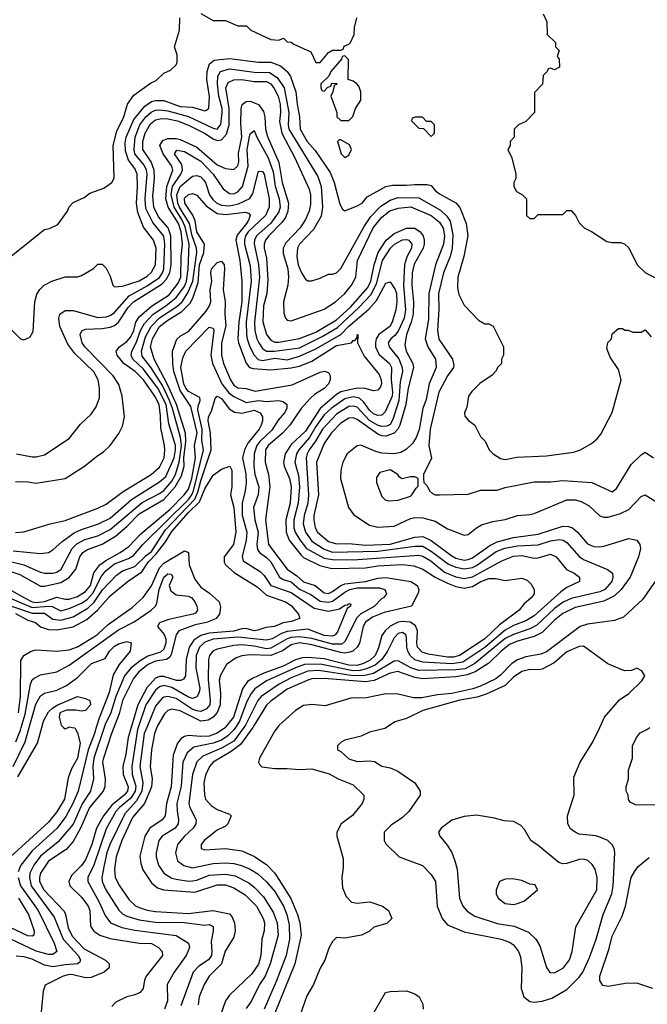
# Model space of a CAD drawing. Header units: inches. Extents: x 1793402 to 1900366, y 320852 to 470679.
# Tile 396 of 604: x 1854170 to 1857220, y 438653 to 443442. Entities that reach past the tile are written whole.
import ezdxf

# ---------------------------------------------------------------- set-up
doc = ezdxf.new("R2010")
doc.units = ezdxf.units.IN
doc.header["$MEASUREMENT"] = 0
doc.layers.add('B8453', color=7, linetype='Continuous')
doc.layers.add('B8454', color=7, linetype='Continuous')

msp = doc.modelspace()

# ---------------------------------------------------------------- linework, layer by layer
at = {"layer": 'B8453', "color": 4}
for points, elevation in [([(1854424, 440000), (1854438, 439998), (1854450, 439974), (1854463.1, 439923.1), (1854450.2, 439849.8), (1854422, 439798), (1854405.7, 439754.3), (1854387.2, 439650), (1854350, 439589.6), (1854310, 439539.6), (1854125.3, 439370)], 324), ([(1854137.7, 439810), (1854195.6, 439930), (1854215.8, 440000)], 328), ([(1854150.9, 439930), (1854173.4, 439986.6), (1854177.4, 440000)], 332), ([(1854580.9, 440000), (1854529.4, 439850.6), (1854524.9, 439810), (1854528.9, 439750), (1854513.4, 439690), (1854472.6, 439627.4), (1854430, 439529.6), (1854356.1, 439443.9), (1854270, 439373), (1854238.3, 439330), (1854219.6, 439290), (1854216.5, 439270), (1854225.5, 439230), (1854336.4, 439076.4), (1854381.5, 438970), (1854454.4, 438890), (1854464.9, 438870), (1854462, 438858), (1854450.3, 438849.7), (1854390, 438845.6), (1854330, 438834.8), (1854290, 438844), (1854230, 438872.3), (1854190, 438884.2), (1854153, 438887)], 332), ([(1854160.3, 439759.7), (1854256.3, 439923.7), (1854277, 440000)], 324), ([(1854542.1, 440000), (1854533.2, 439970), (1854502.8, 439890), (1854453.1, 439690), (1854427.9, 439630), (1854393.7, 439566.3), (1854351, 439509), (1854230, 439398.7), (1854174.4, 439330), (1854162, 439298)], 328), ([(1854628, 440000), (1854614.5, 439965.5), (1854576.5, 439850), (1854572.7, 439830), (1854584.6, 439750), (1854584.2, 439710), (1854574.6, 439690), (1854509.1, 439610), (1854465.2, 439510), (1854430, 439445.1), (1854394.8, 439405.2), (1854310, 439349.6), (1854270.3, 439290), (1854265.2, 439270), (1854266.7, 439250), (1854286.7, 439210), (1854385.8, 439105.8), (1854393.1, 439090), (1854405.1, 439025.1), (1854424.4, 438984.4), (1854483.2, 438923.2), (1854586.9, 438866.9), (1854604, 438850), (1854604, 438830), (1854581, 438810), (1854517.1, 438782.9), (1854490, 438781.1), (1854430, 438796.9), (1854410, 438797.4), (1854381, 438790), (1854294, 438746), (1854283.8, 438716.2), (1854270, 438584)], 336), ([(1854382, 440000), (1854390, 439992), (1854406, 440000)], 324), ([(1854711.3, 440000), (1854696.5, 439950), (1854684.9, 439870), (1854670.2, 439810), (1854672.4, 439770), (1854696.5, 439710), (1854693.4, 439690), (1854676.9, 439670), (1854617.9, 439622.1), (1854577.7, 439570), (1854542.8, 439510), (1854520.7, 439430), (1854490, 439355.1), (1854470, 439327.6), (1854421.2, 439278.8), (1854408, 439250), (1854413.4, 439230), (1854472.4, 439172.4), (1854502.6, 439130), (1854510.3, 439109.7), (1854513.8, 439033.8), (1854530, 439008.2), (1854558.8, 438990), (1854610, 438973.4), (1854750, 438950.3), (1854810, 438948.2), (1854844, 438930), (1854862.8, 438910), (1854864, 438890), (1854784.9, 438790), (1854776.3, 438770), (1854770.4, 438729.6), (1854756, 438710), (1854730, 438698.4), (1854690, 438689.6), (1854636.5, 438663.5), (1854617.3, 438642.7)], 344), ([(1854744.9, 440000), (1854741.5, 439990), (1854715, 439810), (1854715.8, 439770), (1854733.8, 439713.8), (1854731.7, 439690), (1854710, 439655.6), (1854654, 439610), (1854637.3, 439590), (1854590, 439506.6), (1854530, 439329.3), (1854501.3, 439270), (1854500.4, 439250), (1854555.3, 439150), (1854584.6, 439084.6), (1854610.7, 439050), (1854666.6, 439026.6), (1854730, 439013.1), (1854930, 438987.7), (1854990, 438951), (1854994.8, 438930), (1854979.1, 438890), (1854920.5, 438810), (1854887.3, 438750), (1854887.7, 438670), (1854874, 438630)], 348), ([(1854787.7, 440000), (1854775.5, 439970), (1854754.4, 439810), (1854768.3, 439730), (1854763.5, 439690), (1854738.1, 439641.9), (1854680.5, 439579.5), (1854607.7, 439430), (1854592.7, 439390), (1854579.6, 439330), (1854568.8, 439270), (1854570.4, 439250), (1854588.5, 439210), (1854651.5, 439111.5), (1854670, 439092.7), (1854690, 439082), (1854750, 439063.6), (1854830, 439052.7), (1854969.8, 439050.2), (1855070, 439038), (1855090, 439040.7), (1855110, 439031), (1855110.7, 439010), (1855100.9, 438959.1), (1855104.4, 438910), (1855101.6, 438890), (1855087.7, 438870), (1855041.2, 438838.8), (1855012.7, 438810), (1854953.7, 438646.3)], 352), ([(1854836.8, 440000), (1854824.6, 439970), (1854810.2, 439890), (1854803.6, 439810), (1854813.8, 439750), (1854810.2, 439710), (1854775.6, 439630), (1854718.2, 439561.8), (1854665.5, 439450), (1854638.5, 439370), (1854630.3, 439310), (1854634, 439270), (1854654, 439230), (1854701.1, 439161.1), (1854732.7, 439132.7), (1854750, 439123.7), (1854790, 439110.3), (1854830, 439104), (1854990, 439095.2), (1855108.9, 439108.9), (1855190, 439093.4), (1855200.7, 439080.7), (1855213.7, 439050), (1855217, 439010), (1855210, 438979), (1855168.9, 438911.1), (1855150.3, 438850), (1855090.4, 438790), (1855066.7, 438750), (1855041.6, 438690), (1855036.4, 438650)], 356), ([(1855169.5, 440000), (1855130, 439970.9), (1855090, 439957.4), (1855050, 439954.8), (1854990, 439959.7), (1854970, 439955.6), (1854954.6, 439945.4), (1854936.9, 439923.1), (1854915.4, 439864.6), (1854905.8, 439710), (1854884, 439630), (1854876.5, 439570), (1854863, 439550), (1854801.6, 439510), (1854778, 439470), (1854754.2, 439374.2), (1854757.7, 439337.7), (1854767.5, 439307.5), (1854810, 439243), (1854839.9, 439219.9), (1854869, 439209), (1855021.3, 439198.7), (1855130, 439234.3), (1855170, 439234.3), (1855210, 439219.5), (1855265.2, 439185.2), (1855320.3, 439130), (1855353.4, 439070), (1855359.5, 439050), (1855358.7, 439010), (1855347, 438970), (1855341.7, 438890), (1855331.2, 438848.8), (1855298.2, 438801.8), (1855190, 438698), (1855170.4, 438670), (1855113.3, 438506.7)], 364), ([(1855218.7, 440000), (1855211.3, 439988.7), (1855181.4, 439958.6), (1855150, 439938.2), (1855110, 439922.8), (1855016.1, 439903.9), (1854983.2, 439876.8), (1854962.7, 439830), (1854954.4, 439714.4), (1854934.3, 439630), (1854934.4, 439594.4), (1854942.4, 439550), (1854939.3, 439530), (1854925.5, 439510), (1854862, 439470), (1854846, 439450), (1854832.4, 439390), (1854832.7, 439370), (1854843.8, 439330), (1854870.6, 439290), (1854910, 439266.4), (1854930, 439261.3), (1854990, 439252), (1855010, 439253.4), (1855030, 439256.5), (1855090, 439281.5), (1855170, 439286.3), (1855217.6, 439277.6), (1855283.4, 439243.4), (1855310, 439223.1), (1855355.3, 439175.3), (1855401.5, 439101.5), (1855421.1, 439050), (1855426.7, 438990), (1855387.7, 438850), (1855363.7, 438790), (1855335.8, 438750), (1855297.1, 438670), (1855270, 438632.7)], 368), ([(1855259.7, 440000), (1855210, 439933.5), (1855150, 439898.4), (1855059.9, 439860.1), (1855030, 439832.3), (1855009.1, 439770.9), (1854992.2, 439630), (1854996.4, 439610), (1855028, 439550), (1855025.5, 439530), (1855012.7, 439510), (1854970.4, 439470), (1854937.1, 439430), (1854927.7, 439390), (1854937.3, 439350), (1854967.5, 439327.5), (1855010, 439317), (1855110, 439338.3), (1855170, 439341.1), (1855210, 439337.4), (1855247.8, 439327.8), (1855290, 439310.3), (1855327.9, 439287.9), (1855370, 439248.2), (1855410, 439201.6), (1855451.7, 439130), (1855468.9, 439090), (1855479.4, 439039.4), (1855480.9, 438970), (1855465.3, 438890), (1855416.4, 438763.6), (1855357.6, 438630)], 372), ([(1855303.1, 440000), (1855243.5, 439916.5), (1855197.7, 439882.3), (1855110.5, 439830), (1855092.7, 439810), (1855073.3, 439766.7), (1855064.9, 439730), (1855068.2, 439670), (1855073.4, 439650), (1855099.9, 439619.9), (1855130, 439600.7), (1855190, 439578), (1855198, 439570), (1855181, 439530), (1855170, 439519), (1855130, 439499.3), (1855066, 439450), (1855051.3, 439430), (1855052, 439410), (1855070, 439404), (1855169.4, 439410.6), (1855250, 439399.3), (1855311.5, 439371.5), (1855371.3, 439331.3), (1855410.2, 439290.2), (1855487.4, 439167.4), (1855520.2, 439090), (1855531.5, 439050), (1855538.3, 438990), (1855507.6, 438850), (1855410.3, 438610)], 376), ([(1855423, 440000), (1855410, 439982.7), (1855336, 439850), (1855331.3, 439830), (1855336.9, 439816.9), (1855347.3, 439807.3), (1855410, 439799.1), (1855470, 439800.5), (1855530, 439794.9), (1855590, 439798), (1855674, 439774), (1855718, 439750), (1855790, 439721), (1855842, 439670), (1855842, 439650), (1855834, 439630), (1855788.1, 439571.9), (1855732, 439530), (1855712, 439490), (1855712, 439470), (1855742, 439362), (1855742, 439318), (1855734.8, 439270), (1855739.6, 439219.6), (1855756.9, 439176.9), (1855782, 439150), (1855810, 439144.7), (1855870.9, 439150.9), (1855934, 439130), (1855962, 439110), (1855978, 439070), (1855954.4, 439045.6), (1855891.1, 439028.9), (1855870, 439008.7), (1855830.7, 438989.3), (1855750, 438975.3), (1855710, 438978), (1855690, 438958), (1855673.2, 438926.8), (1855652.8, 438867.2), (1855630, 438829), (1855597.1, 438750), (1855565.7, 438694.3), (1855501, 438510)], 384), ([(1855953.2, 440000), (1855945.2, 439994.8), (1855870, 439976), (1855830, 439957.2), (1855750, 439938), (1855731.6, 439928.4), (1855714, 439910), (1855714, 439890), (1855730, 439882), (1855770, 439847.3), (1855810, 439834), (1855870, 439837.3), (1855893.7, 439833.7), (1855930, 439810.8), (1855970, 439802.8), (1856007.5, 439787.5), (1856091, 439730), (1856116, 439690), (1856116, 439670), (1856061, 439590), (1856030, 439561.2), (1855975.3, 439524.7), (1855942, 439490), (1855942, 439450), (1855950, 439434), (1856014, 439370), (1856127.5, 439327.5), (1856170, 439284.7), (1856190.8, 439250), (1856199.1, 439130), (1856222.8, 439070), (1856250, 439038.8), (1856330, 439004.9), (1856510.3, 438970.3), (1856550, 438955.5), (1856570, 438942.8), (1856594, 438910), (1856603.4, 438883.4), (1856610.5, 438830), (1856606.8, 438730), (1856621, 438690), (1856650, 438667.3), (1856670, 438664), (1856710, 438668), (1856756.6, 438683.4), (1856830, 438724.9), (1856890, 438784.9), (1856907.3, 438810), (1856939.5, 438880.5), (1856971.6, 438970), (1857005.6, 439090), (1857048, 439190), (1857055.1, 439230), (1857062.7, 439390), (1857059.3, 439410), (1857050, 439428.7), (1857029.4, 439449.4), (1856990, 439466), (1856970, 439472.3), (1856890, 439480.9), (1856869.5, 439489.5), (1856846.8, 439506.8), (1856834, 439530), (1856833.2, 439570), (1856865.2, 439670), (1856863.1, 439756.9), (1856894, 439830), (1856954.2, 439925.8), (1856989.5, 440000)], 388), ([(1857270, 439622), (1857163.1, 439623.1), (1857136.4, 439636.4), (1857128.4, 439648.4), (1857128, 439670), (1857118, 439690), (1857118, 439710), (1857128.7, 439750), (1857128.9, 439791.1), (1857148, 439850), (1857148, 439910), (1857168.7, 439950), (1857186.3, 439973.7), (1857218, 439990), (1857233, 440000)], 384), ([(1857248, 438730), (1857174.2, 438754.2), (1857123.4, 438756.6), (1857030, 438739), (1857004, 438744), (1856989.2, 438769.2), (1856989.3, 438790), (1857034.9, 438925.1), (1857050, 438984.7), (1857097.7, 439082.3), (1857114, 439130), (1857142, 439270), (1857159.1, 439300.9), (1857176.6, 439323.4), (1857230, 439366.8)], 384), ([(1854162, 439270), (1854174.3, 439230), (1854259.6, 439110), (1854337, 438950), (1854350.5, 438909.5), (1854330, 438895.1), (1854310, 438895.6), (1854250, 438911), (1854130, 438968)], 328), ([(1854164.6, 439170), (1854211.8, 439090), (1854240.5, 439010), (1854238.8, 438990), (1854230, 438983.7), (1854210, 438986), (1854090, 439042.6)], 324), ([(1855875.5, 438584.5), (1855948, 438710), (1855970, 438716), (1856050, 438718), (1856090, 438704.7), (1856111.3, 438690), (1856130, 438654), (1856131, 438630)], 384)]:
    msp.add_lwpolyline(points, dxfattribs=dict(at, elevation=elevation))
for points, elevation in [([(1856390, 439572.7), (1856330, 439566), (1856270, 439548.7), (1856218, 439510), (1856204.7, 439490), (1856211.3, 439470), (1856247.1, 439427.1), (1856270.6, 439390.6), (1856284.9, 439350), (1856295.5, 439310), (1856308, 439170), (1856324, 439130), (1856345.5, 439105.5), (1856382.3, 439082.3), (1856490, 439046.4), (1856573.5, 439033.5), (1856643.1, 439003.1), (1856678.8, 438970), (1856697.5, 438937.5), (1856730, 438832), (1856747.5, 438807.5), (1856770, 438806.8), (1856813.2, 438830), (1856842.7, 438870), (1856856, 438910), (1856872.7, 439030), (1856974.5, 439210), (1856976.2, 439270), (1856966.6, 439310), (1856953.1, 439333.1), (1856931.7, 439351.7), (1856910, 439359.3), (1856890, 439358), (1856830, 439338), (1856810, 439336), (1856790, 439342.7), (1856690, 439426), (1856654, 439450), (1856623.1, 439503.1), (1856604.7, 439524.7), (1856570, 439542), (1856524.7, 439544.7), (1856478, 439558)], 392), ([(1856563.1, 439263.1), (1856530, 439262), (1856502, 439250), (1856486, 439210), (1856486, 439190), (1856496, 439170), (1856530, 439142.8), (1856570, 439138.8), (1856590, 439142.8), (1856623.1, 439156.9), (1856686, 439210), (1856674.6, 439234.6), (1856650, 439238), (1856610, 439255.3)], 396)]:
    msp.add_lwpolyline(points, close=True, dxfattribs=dict(at, elevation=elevation))
at = {"layer": 'B8454', "color": 4}
for points, elevation in [([(1854106.3, 442273.7), (1854290, 442422), (1854314.6, 442425.4), (1854354.6, 442445.4), (1854402, 442510), (1854410, 442532), (1854430, 442552), (1854483.1, 442576.9), (1854510, 442598), (1854578, 442622), (1854618, 442650), (1854628.4, 442671.6), (1854624.5, 442830), (1854641.3, 442898.7), (1854676.2, 442970), (1854693.2, 443030), (1854724.8, 443075.2), (1854806.3, 443133.7), (1854833.6, 443146.4), (1854870, 443182), (1854903.1, 443196.9), (1854930, 443222), (1854934.6, 443234.6), (1854935.3, 443270), (1854922, 443310), (1854946, 443390), (1854948, 443450)], 396), ([(1855050, 443472), (1855110, 443438), (1855170, 443438), (1855230, 443412), (1855271.6, 443411.6), (1855294, 443390), (1855390, 443346), (1855430, 443342), (1855451.6, 443351.6), (1855470, 443334), (1855490, 443332), (1855502, 443322), (1855584.7, 443284.7), (1855610, 443234), (1855630, 443234), (1855670, 443282), (1855690, 443294), (1855730, 443294), (1855742, 443298), (1855747.3, 443312.7), (1855770, 443322), (1855778, 443330), (1855795.3, 443370), (1855796.4, 443403.6), (1855808, 443450)], 396), ([(1856714, 443470), (1856732, 443432), (1856734, 443370), (1856774, 443330), (1856774, 443310), (1856791.6, 443291.6), (1856782, 443262), (1856792, 443250), (1856794, 443210), (1856770, 443198), (1856750, 443206), (1856738, 443202), (1856734, 443190), (1856714, 443170), (1856711.3, 443128.7), (1856672.7, 443087.3), (1856672, 442990), (1856630, 442946), (1856594, 442930), (1856574, 442910), (1856574, 442870), (1856554, 442850), (1856554, 442830), (1856542, 442810), (1856562, 442770), (1856582, 442690), (1856582, 442670), (1856572, 442650), (1856572, 442630), (1856585.4, 442605.4), (1856614, 442590), (1856634, 442570), (1856634, 442490), (1856650, 442474), (1856670, 442474), (1856690, 442494), (1856810, 442494), (1856830, 442514), (1856850, 442514), (1856872, 442490), (1856890, 442454), (1856914, 442430), (1856950, 442412), (1857023.5, 442363.5), (1857050, 442358), (1857090, 442358), (1857110, 442352), (1857130, 442332), (1857172, 442250), (1857211.1, 442211.1), (1857350, 442141)], 396), ([(1854130.9, 441930.9), (1854174, 441890), (1854190, 441884.7), (1854210, 441892), (1854220.4, 441899.6), (1854234.6, 441925.4), (1854244, 442070), (1854253.6, 442106.4), (1854268, 442130), (1854288, 442150), (1854326, 442170), (1854390, 442191.3), (1854450, 442191.3), (1854470, 442198), (1854528.4, 442231.6), (1854550, 442252), (1854570, 442252), (1854590, 442234), (1854610, 442194), (1854622, 442150), (1854630, 442142), (1854670, 442145.5), (1854750, 442172.2), (1854790, 442194.4), (1854810, 442213), (1854829.7, 442250), (1854833.5, 442330), (1854819.6, 442370), (1854772.1, 442432.1), (1854743.3, 442503.3), (1854736.8, 442550), (1854742.3, 442630), (1854740.5, 442690), (1854730, 442718), (1854698, 442758), (1854684.5, 442804.5), (1854683.1, 442843.1), (1854687.6, 442870), (1854724.3, 442955.7), (1854778.5, 443021.5), (1854810, 443043.1), (1854830, 443048.9), (1854870, 443048.9), (1854950, 443019.6), (1855010, 443016.4), (1855070, 442998.8), (1855078, 443002), (1855089.2, 443010.8), (1855092.4, 443067.6), (1855078.9, 443150), (1855081.3, 443190), (1855092.8, 443227.2), (1855114.7, 443245.3), (1855190, 443253.7), (1855330, 443235.3), (1855390, 443234.9), (1855436.7, 443216.7), (1855470.2, 443190.2), (1855485.4, 443165.4), (1855512.2, 443090), (1855518, 443030), (1855530.4, 442970), (1855533.7, 442910), (1855567.2, 442850), (1855605.7, 442805.7), (1855678.4, 442698.4), (1855697.6, 442650), (1855725.2, 442545.2), (1855739.6, 442519.6), (1855750, 442512), (1855810, 442536), (1855834, 442550), (1855859.3, 442580.7), (1855949.6, 442630.4), (1855982.5, 442637.5), (1856050, 442636.3), (1856090, 442640.5), (1856150, 442640.7), (1856170, 442636), (1856191, 442610), (1856210, 442594.8), (1856290, 442550.8), (1856308.4, 442528.4), (1856340.7, 442450), (1856347.7, 442390), (1856328, 442290), (1856298.8, 442190), (1856298, 442138), (1856304.5, 442104.5), (1856330, 442054), (1856399.6, 441979.6), (1856430, 441962), (1856450, 441962), (1856471.1, 441951.1), (1856522, 441850), (1856522, 441810), (1856512, 441790), (1856512, 441770), (1856492, 441750), (1856485.4, 441734.6), (1856466.4, 441713.6), (1856407.1, 441672.9), (1856367.1, 441632.9), (1856352, 441610), (1856343.6, 441556.4), (1856332, 441530), (1856332.7, 441512.7), (1856351.6, 441491.6), (1856382, 441470), (1856410, 441414), (1856431.6, 441391.6), (1856452, 441350), (1856472, 441330), (1856507.1, 441307.1), (1856530, 441302.8), (1856585.6, 441314.4), (1856730, 441320.7), (1856861.5, 441338.5), (1856895.3, 441350), (1856950, 441381), (1856977.5, 441402.5), (1856994.8, 441425.2), (1857049.1, 441530.9), (1857094, 441690), (1857080.2, 441740.2), (1857040.2, 441800.2), (1857023.1, 441843.1), (1857028.4, 441871.6), (1857046, 441890), (1857050, 441914), (1857080.4, 441939.6), (1857099.6, 441939.6), (1857112, 441932), (1857128, 441932), (1857150, 441922), (1857190, 441922), (1857210, 441934), (1857239.6, 441899.6)], 392), ([(1854154, 441330), (1854230, 441316), (1854250, 441316), (1854290, 441326), (1854410, 441404.7), (1854465.6, 441474.4), (1854516.5, 441523.5), (1854542, 441558), (1854557, 441603), (1854558, 441650), (1854551.8, 441690), (1854530, 441729.3), (1854437.7, 441817.7), (1854403.5, 441863.5), (1854364.5, 441950), (1854359.3, 441990), (1854365.2, 442010), (1854390, 442026.8), (1854430, 442028), (1854550, 441994), (1854590, 441995.8), (1854610, 442003.1), (1854630, 442017.1), (1854701.3, 442098.7), (1854790, 442147.6), (1854850, 442188), (1854864.2, 442210), (1854870.7, 442230), (1854875.7, 442350), (1854870, 442389.2), (1854816.1, 442456.1), (1854783.1, 442523.1), (1854780.3, 442570), (1854788.7, 442690), (1854785.3, 442710), (1854774.1, 442734.1), (1854729.9, 442789.9), (1854725.6, 442810), (1854730.8, 442870), (1854753.3, 442930), (1854783.1, 442970), (1854808.4, 442991.6), (1854830, 443001.3), (1854850, 443003.9), (1854890, 442997.8), (1854990.2, 442970.2), (1855110, 442914), (1855130, 442908.7), (1855148, 442932), (1855153.8, 442990), (1855153.8, 443010), (1855137.8, 443070), (1855130.8, 443129.2), (1855132.3, 443167.7), (1855145.6, 443190), (1855190, 443202.7), (1855310, 443186.9), (1855384.7, 443184.7), (1855421.2, 443161.2), (1855454.9, 443110), (1855478.6, 442990), (1855474, 442930), (1855478.5, 442910), (1855618.7, 442678.7), (1855634.9, 442630), (1855642, 442530), (1855634.7, 442485.3), (1855598, 442422), (1855530.5, 442350), (1855519.3, 442330), (1855517.1, 442290), (1855523.8, 442250), (1855538.8, 442210), (1855559.6, 442179.6), (1855570, 442172), (1855590, 442172), (1855630, 442184.7), (1855670, 442204.7), (1855690, 442204.7), (1855710, 442211.3), (1855730, 442232), (1855843.7, 442436.3), (1855876, 442484), (1855924.6, 442535.4), (1855970, 442564.6), (1856010, 442576.5), (1856110, 442574.9), (1856214.5, 442514.5), (1856246.5, 442486.5), (1856261.6, 442461.6), (1856275.3, 442395.3), (1856272.6, 442330), (1856262.3, 442290), (1856230.3, 442210), (1856206.3, 442110), (1856207.7, 442032.3), (1856200.3, 441930), (1856207.7, 441887.7), (1856273, 441790), (1856279.9, 441760.1), (1856279.1, 441750), (1856250, 441709.2), (1856207, 441630), (1856165.7, 441450), (1856158.8, 441370), (1856170.9, 441309.1), (1856132, 441230), (1856132, 441210), (1856134, 441190), (1856150, 441174), (1856162, 441150), (1856176.9, 441136.9), (1856190, 441131.3), (1856210.9, 441130.9), (1856350, 441134.8), (1856410, 441154), (1856490, 441154), (1856530, 441166.8), (1856670, 441194), (1856750, 441194.8), (1856810, 441200.7), (1856950.9, 441190.9), (1857050, 441144.7), (1857070, 441162), (1857141.6, 441278.4), (1857190, 441324.7), (1857210, 441338), (1857250, 441311.3)], 388), ([(1854150, 441194.9), (1854210, 441193.4), (1854250, 441187.3), (1854390, 441210.8), (1854485.2, 441270), (1854542.5, 441317.5), (1854578.9, 441341.1), (1854610, 441371), (1854651.7, 441428.3), (1854670, 441464.7), (1854679.3, 441510), (1854667, 441610), (1854652, 441668), (1854623.6, 441710), (1854486.3, 441850), (1854473, 441870), (1854463.6, 441910), (1854471.7, 441928.3), (1854490, 441937.1), (1854570, 441940.2), (1854610, 441946.3), (1854630, 441954.6), (1854650, 441970.3), (1854697.6, 442042.4), (1854722.7, 442070), (1854862.6, 442157.4), (1854881.8, 442178.2), (1854899.4, 442210), (1854905.4, 442250), (1854903.9, 442390), (1854890.7, 442430), (1854843.6, 442483.6), (1854821.2, 442530), (1854816.4, 442583.6), (1854825, 442670), (1854823.1, 442710), (1854808.7, 442750), (1854768.6, 442810), (1854768.7, 442850), (1854778.8, 442890), (1854805.6, 442934.4), (1854830, 442955.2), (1854859, 442961), (1854890, 442960.2), (1854936.3, 442950), (1854990, 442929.2), (1855068.4, 442890), (1855110, 442862), (1855130, 442854.9), (1855150, 442857.4), (1855175.5, 442884.5), (1855188.2, 442930), (1855188.3, 443010), (1855171.2, 443110), (1855183.5, 443136.5), (1855211.1, 443148.9), (1855250, 443150.2), (1855310, 443140.8), (1855370, 443141.1), (1855390, 443130.3), (1855406.6, 443106.6), (1855425.8, 443070), (1855436.3, 443030), (1855438.2, 442990), (1855433.2, 442946.8), (1855444.5, 442890), (1855507.7, 442770), (1855577.3, 442617.3), (1855582.6, 442590), (1855583.4, 442543.4), (1855576, 442510), (1855559, 442470), (1855533.1, 442430), (1855463.8, 442356.2), (1855450.3, 442330), (1855450, 442304.7), (1855472.4, 442230), (1855476.5, 442190), (1855473.1, 442150), (1855451.8, 442070), (1855454, 442014), (1855462, 441990), (1855470, 441980.7), (1855490, 441977.1), (1855650, 442034), (1855704.5, 442070), (1855750, 442110.4), (1855782, 442150), (1855803.6, 442190), (1855812, 442270), (1855887.6, 442430), (1855930, 442481.7), (1855968.3, 442511.7), (1856010, 442525.5), (1856071.2, 442531.2), (1856170.4, 442490), (1856210, 442457), (1856228.2, 442428.2), (1856234.2, 442390), (1856230.2, 442350), (1856190.2, 442249.8), (1856159.1, 442110), (1856157, 441983), (1856140.3, 441890), (1856153.7, 441850), (1856190.4, 441790), (1856194.6, 441750), (1856160.3, 441670), (1856145.3, 441594.7), (1856129.1, 441550), (1856111.2, 441448.8), (1856096.9, 441410), (1856078.9, 441381.1), (1856050, 441353.3), (1856022.5, 441337.5), (1855990, 441329.7), (1855930, 441334), (1855901.3, 441341.3), (1855828.2, 441371.8), (1855810, 441369.2), (1855762, 441330), (1855740.5, 441290), (1855730.6, 441250), (1855728.5, 441210), (1855767.3, 441070), (1855793.7, 441033.7), (1855870, 440983.8), (1855910, 440974), (1855990, 440978), (1856070, 441016), (1856090, 441020.9), (1856130, 441018.9), (1856190, 441003.1), (1856250, 440966), (1856330, 440934), (1856350, 440937.3), (1856389.6, 440970.4), (1856415.3, 440984.7), (1856470, 441001.6), (1856530, 441010.6), (1856590, 441030.5), (1856650, 441034.9), (1856670, 441040.4), (1856830, 441105.7), (1856870, 441105.7), (1856899, 441099), (1856938, 441078), (1856990, 441028), (1857010, 441021.6), (1857030, 441022.4), (1857090, 441039.5), (1857130, 441059.3), (1857190, 441122.8), (1857210, 441130.7), (1857270, 441094)], 384), ([(1854150, 440947.3), (1854190, 440950.7), (1854318, 440990), (1854390, 441006), (1854550, 441065.5), (1854590, 441084.9), (1854673.4, 441146.6), (1854809.3, 441230), (1854850, 441264.9), (1854871.2, 441310), (1854874.7, 441350), (1854874.3, 441370), (1854855.9, 441455.9), (1854854.9, 441514.9), (1854847.1, 441570), (1854827.1, 441610), (1854770.9, 441690), (1854730.5, 441730.5), (1854675.8, 441770), (1854644.2, 441810), (1854638.4, 441830), (1854654.5, 441850), (1854690, 441876), (1854710, 441899.5), (1854723.7, 441930), (1854734.2, 441970), (1854750, 441996.5), (1854810, 442048), (1854896, 442104), (1854940, 442160), (1854953.7, 442190), (1854955, 442290), (1854961.7, 442350), (1854953.9, 442410), (1854942.1, 442450), (1854890.6, 442530), (1854879.8, 442570), (1854884.9, 442630), (1854913.5, 442710), (1854909.8, 442730), (1854867.7, 442790), (1854851.2, 442830), (1854866.1, 442853.9), (1854890, 442863.6), (1854930, 442864.4), (1854950, 442858.6), (1855030, 442822), (1855130, 442736.5), (1855170, 442717.6), (1855210, 442713), (1855229.7, 442730.3), (1855235.4, 442750), (1855233.1, 442793.1), (1855249, 442870), (1855244, 442936), (1855247, 443010), (1855251.2, 443028.8), (1855270, 443044.4), (1855290, 443044.9), (1855330, 443028.7), (1855355.2, 442995.2), (1855361.2, 442970), (1855365.2, 442910), (1855374.2, 442874.2), (1855430, 442747.3), (1855446.2, 442650), (1855476.5, 442550), (1855473.6, 442510), (1855461, 442479), (1855444.6, 442455.4), (1855380.2, 442390), (1855364.9, 442370), (1855357.3, 442350), (1855357.7, 442330), (1855370, 442282), (1855376, 442176), (1855370.2, 442110), (1855355.6, 442050), (1855352.1, 441972.1), (1855368.9, 441910), (1855390, 441883.1), (1855410, 441874), (1855430, 441873.2), (1855530, 441891.7), (1855610, 441922), (1855710, 441981.2), (1855777, 442043), (1855861.4, 442138.6), (1855876.8, 442170), (1855892.3, 442250), (1855912.8, 442310), (1855950.6, 442369.4), (1855990, 442402.3), (1856050, 442427.9), (1856090, 442427.4), (1856117, 442410), (1856130.3, 442390), (1856136, 442370), (1856136.5, 442350), (1856130.2, 442330), (1856087.7, 442252.3), (1856077.2, 442210), (1856076.1, 442150), (1856083.8, 442070), (1856082, 442010), (1856072.8, 441970), (1856050.2, 441910), (1856041.1, 441861.1), (1856048.7, 441830), (1856080.3, 441770), (1856083.7, 441750), (1856058.5, 441650), (1856046, 441570), (1856017.2, 441470), (1856007.7, 441450), (1855989.4, 441430.6), (1855950, 441416.4), (1855930, 441417.6), (1855910, 441425.3), (1855810, 441497.4), (1855790, 441504.7), (1855770, 441503), (1855730, 441478.7), (1855683.7, 441430), (1855650, 441380.9), (1855613.1, 441290), (1855622.4, 441130), (1855600.2, 441030), (1855599.6, 441010), (1855606, 440970), (1855617.6, 440950), (1855670, 440903.1), (1855710, 440892.6), (1855770, 440893.8), (1855850, 440886.7), (1855969.9, 440890.1), (1856090, 440924.7), (1856130, 440927.9), (1856169.4, 440909.4), (1856270, 440833.8), (1856290, 440823.6), (1856330, 440813.6), (1856350, 440816.1), (1856370, 440824.9), (1856455.5, 440884.5), (1856490, 440901.8), (1856570, 440922.8), (1856690, 440939.6), (1856810, 440978), (1856837.4, 440977.4), (1856857.3, 440970), (1856880.5, 440950), (1856930, 440892.7), (1856959.9, 440879.9), (1856990, 440877.6), (1857010, 440881.3), (1857130, 440918), (1857170, 440910.6), (1857184, 440890), (1857187.7, 440870), (1857178.4, 440830), (1857138, 440730), (1857093.7, 440670), (1857060.8, 440639.2), (1857010, 440613.3), (1856870, 440583.5), (1856810, 440553.7), (1856770, 440522), (1856710, 440461.7), (1856670, 440441.5), (1856590, 440418.8), (1856550, 440402.4), (1856510, 440370.9), (1856450, 440312.3), (1856383.1, 440270), (1856344.9, 440255.1), (1856290, 440245), (1856130, 440236.5), (1856090, 440241.8), (1856008.1, 440271.9), (1855970, 440263.1), (1855892, 440228), (1855850, 440220.6), (1855650, 440238.2), (1855590, 440235.6), (1855570, 440229.8), (1855470, 440185.1), (1855390, 440128), (1855370, 440107.6), (1855310.2, 440010), (1855303.1, 440000)], 376), ([(1854137.7, 440857.7), (1854270, 440844.9), (1854309.4, 440850.6), (1854330, 440862.8), (1854375.4, 440904.6), (1854434, 440946), (1854470, 440962.6), (1854553.2, 440990), (1854610, 441017), (1854712.4, 441107.6), (1854850, 441194.6), (1854879.3, 441220.7), (1854920.7, 441310), (1854926.8, 441350), (1854926.4, 441370), (1854895.4, 441475.4), (1854881, 441570), (1854840.7, 441650), (1854770, 441743.5), (1854719.1, 441790), (1854711.1, 441810), (1854715.1, 441830), (1854736.5, 441870), (1854756.8, 441930), (1854776.2, 441963.8), (1854818.3, 442010), (1854879.7, 442050), (1854929.8, 442090), (1854970, 442144.2), (1854980.2, 442170), (1854988, 442228), (1854992.8, 442350), (1854973.7, 442433.7), (1854957.2, 442470), (1854920.5, 442530), (1854906.6, 442590), (1854912.2, 442630), (1854953.5, 442690), (1854961, 442710), (1854957.8, 442737.8), (1854922.9, 442790), (1854932.9, 442807.1), (1854970, 442801.3), (1855050, 442753.1), (1855110.3, 442690), (1855159, 442619), (1855190, 442596.3), (1855210, 442595.5), (1855230, 442604.4), (1855253, 442630), (1855280.8, 442730), (1855275.8, 442810), (1855286.6, 442873.4), (1855290, 442886), (1855310, 442902), (1855322.4, 442870), (1855377.7, 442770), (1855401.8, 442701.8), (1855411.8, 442631.8), (1855430.2, 442570), (1855435.8, 442530), (1855430, 442507.6), (1855390, 442452.8), (1855321.1, 442390), (1855310.3, 442370), (1855309.1, 442350.9), (1855331, 442251), (1855335.9, 442190), (1855311.3, 441970), (1855312.6, 441930), (1855322, 441890), (1855331.7, 441870), (1855350, 441843.1), (1855370, 441830.3), (1855408, 441830), (1855530, 441845.2), (1855639.7, 441900.3), (1855714.6, 441945.4), (1855818.8, 442041.2), (1855876.2, 442103.8), (1855903.6, 442156.4), (1855933.3, 442270), (1855972.8, 442330), (1855991.8, 442350), (1856030.3, 442370.3), (1856050, 442373.4), (1856061, 442370), (1856076.4, 442350), (1856073.7, 442330), (1856052, 442288), (1856040.2, 442250), (1856035, 442150), (1856045.5, 442030), (1856038.5, 441990), (1856010, 441927.3), (1855993.8, 441906.2), (1855973, 441890), (1855961.3, 441870), (1855964.9, 441850), (1856012.5, 441792.5), (1856029.1, 441750), (1856030.2, 441730), (1856019.1, 441680.9), (1856012.8, 441590), (1855982.9, 441497.1), (1855970, 441473.6), (1855955, 441465), (1855930, 441462.7), (1855911.9, 441468.1), (1855870, 441492), (1855810, 441556.4), (1855790, 441561.7), (1855770, 441560.4), (1855710, 441523.1), (1855642.4, 441450), (1855608.2, 441391.8), (1855577.4, 441350), (1855566.3, 441330), (1855562.3, 441310), (1855574, 441130), (1855570.2, 441090), (1855552.7, 441030), (1855547.6, 440990), (1855559, 440950), (1855590, 440905.7), (1855650, 440865.8), (1855690, 440852.1), (1855910, 440856.3), (1856090, 440881.8), (1856130, 440880.8), (1856170, 440856.5), (1856253.6, 440793.6), (1856290, 440778.5), (1856330, 440771.3), (1856370, 440778), (1856390, 440786.5), (1856485.2, 440854.8), (1856528.2, 440871.8), (1856590, 440882.8), (1856690, 440887.4), (1856750, 440907.4), (1856793.1, 440913.1), (1856811, 440910), (1856830, 440899.1), (1856890, 440830.6), (1856910, 440817.1), (1857027.5, 440767.5), (1857050.6, 440750.6), (1857053.4, 440730), (1857047.3, 440710), (1857013.4, 440670), (1856990, 440659.7), (1856850, 440626.2), (1856811.1, 440608.9), (1856770, 440577.7), (1856683.5, 440496.5), (1856650, 440478.7), (1856570, 440452), (1856530, 440431.9), (1856381.7, 440310), (1856335, 440285), (1856290, 440279.1), (1856110, 440276.8), (1856071.8, 440290), (1856010, 440323.5), (1855990, 440322), (1855890, 440261.6), (1855848.2, 440251.8), (1855790, 440249.9), (1855623.1, 440276.9), (1855570, 440272.7), (1855490, 440241.4), (1855430.2, 440209.8), (1855343.7, 440150), (1855327.7, 440130), (1855267.2, 440010), (1855259.7, 440000)], 372), ([(1854110, 440809.1), (1854190.2, 440790.2), (1854270, 440755.3), (1854290, 440750.3), (1854330, 440750.4), (1854350, 440754.4), (1854370.9, 440769.1), (1854425.1, 440870), (1854447.3, 440892.7), (1854487, 440913), (1854550, 440931.6), (1854610, 440962), (1854765.7, 441094.3), (1854850, 441136.9), (1854870, 441151.6), (1854910, 441198), (1854927, 441230), (1854944.1, 441290), (1854955.4, 441370), (1854950.6, 441410), (1854913.2, 441550), (1854898.5, 441590), (1854863.2, 441663.2), (1854808.1, 441748.1), (1854765, 441805), (1854761.4, 441830), (1854780.5, 441899.5), (1854808.7, 441950), (1854848.8, 441991.2), (1854933.3, 442046.7), (1854959.2, 442070), (1854987.5, 442112.5), (1855010.5, 442169.5), (1855030.7, 442310), (1855028.9, 442330), (1855008.7, 442390), (1854995, 442450), (1854947.2, 442530), (1854938.8, 442550), (1854933.3, 442590), (1854949.9, 442630.1), (1855010, 442681.3), (1855030, 442684.4), (1855050, 442677.1), (1855063.4, 442663.4), (1855073.4, 442650), (1855092, 442590), (1855107.7, 442567.7), (1855128.4, 442550), (1855150, 442540.3), (1855190, 442536.1), (1855233.8, 442546.2), (1855287.6, 442572.4), (1855303.3, 442596.7), (1855330, 442704.7), (1855350, 442704), (1855357.6, 442690), (1855382, 442570), (1855383.1, 442530), (1855365.3, 442490), (1855280.8, 442410), (1855266.9, 442390), (1855261.8, 442370), (1855262.8, 442350), (1855290, 442244.7), (1855295.5, 442170), (1855270.2, 441970), (1855272.1, 441912.1), (1855274.9, 441890), (1855289, 441850), (1855310.2, 441810.2), (1855328.4, 441788.4), (1855350, 441783.6), (1855410, 441795), (1855470, 441788), (1855530, 441804.7), (1855610, 441840.2), (1855730, 441910.2), (1855767.4, 441950), (1855866.2, 442033.8), (1855903.6, 442076.4), (1855950, 442160.7), (1855970, 442167.3), (1855995.2, 442130), (1856000.8, 442110), (1856002.4, 442070), (1855997.7, 442030), (1855979.6, 441970), (1855968.7, 441950), (1855915.3, 441910), (1855903.1, 441890), (1855898.9, 441870), (1855899.5, 441850), (1855915.4, 441815.4), (1855968, 441770), (1855977, 441750), (1855974.7, 441690), (1855982.2, 441630), (1855979.7, 441610), (1855945.5, 441534.5), (1855930, 441518.7), (1855910, 441516.9), (1855890, 441524.8), (1855870, 441542.6), (1855842.3, 441582.3), (1855821.2, 441601.2), (1855790, 441607.7), (1855750, 441598.2), (1855683.1, 441550), (1855650, 441519.1), (1855610, 441463.5), (1855579.2, 441410), (1855526.3, 441350), (1855515.2, 441330), (1855507.4, 441290), (1855524.8, 441224.8), (1855529.2, 441169.2), (1855523.2, 441090), (1855502.8, 441010), (1855502.4, 440970), (1855509.3, 440949.3), (1855531.8, 440911.8), (1855564.6, 440870), (1855650, 440823.6), (1855690, 440816.3), (1855790, 440814.2), (1856110, 440837.7), (1856130, 440832.7), (1856168.5, 440810), (1856234.2, 440754.2), (1856290, 440731.4), (1856330, 440724), (1856370, 440732.4), (1856513.2, 440810), (1856570, 440833.1), (1856610, 440836), (1856670, 440822.4), (1856690, 440823.8), (1856750, 440841.6), (1856777.3, 440830), (1856828.1, 440768.1), (1856864.7, 440750), (1856891, 440730), (1856891.3, 440710), (1856830, 440680.9), (1856800.8, 440659.2), (1856670, 440542.6), (1856630, 440517.7), (1856570, 440495.3), (1856530, 440472.9), (1856431.2, 440388.8), (1856323.6, 440316.4), (1856270, 440309.1), (1856130, 440317.6), (1856090, 440328.5), (1856068.2, 440350), (1856056.9, 440370), (1856051.1, 440390), (1856050, 440438), (1856046, 440450), (1856030, 440460.7), (1856010, 440455.6), (1855990, 440435.1), (1855957, 440370), (1855930.3, 440330), (1855897, 440303), (1855855.5, 440284.5), (1855824, 440276), (1855790, 440274.3), (1855630, 440307), (1855554.6, 440305.4), (1855510.4, 440290), (1855370, 440225.7), (1855312, 440188), (1855294.6, 440165.4), (1855274.4, 440125.6), (1855238.2, 440030), (1855218.7, 440000)], 368), ([(1854090, 440770.2), (1854170, 440744), (1854270, 440687.2), (1854290, 440687.2), (1854370, 440704.9), (1854410.8, 440729.2), (1854442.4, 440770), (1854462, 440830), (1854476.2, 440850), (1854496.6, 440863.4), (1854570, 440890.2), (1854635.1, 440930), (1854690, 440976.9), (1854750, 441037.6), (1854870, 441108.4), (1854925.7, 441170), (1854956.7, 441223.3), (1854969.2, 441270), (1854966.8, 441310), (1854977.3, 441390), (1854975.2, 441430), (1854932.5, 441570), (1854887.7, 441667.7), (1854823.5, 441790), (1854805.1, 441850), (1854815.3, 441890), (1854850, 441948.9), (1854890, 441980.2), (1854957, 442023), (1854997.7, 442062.3), (1855011.9, 442088.1), (1855037.3, 442162.7), (1855043.8, 442250), (1855064.6, 442310), (1855068.5, 442350), (1855030.8, 442410), (1855022.7, 442462.7), (1855011.6, 442491.6), (1854973, 442550), (1854970, 442574), (1854990, 442592), (1855010, 442596.4), (1855030, 442587.7), (1855076.3, 442536.3), (1855130, 442499.1), (1855170, 442493.4), (1855266.2, 442506.2), (1855281.1, 442501.1), (1855290.4, 442490.4), (1855284.2, 442470), (1855271.4, 442450), (1855226.1, 442393.9), (1855220.2, 442370), (1855239.3, 442270), (1855250.2, 442170), (1855249.3, 442070), (1855234.8, 441970), (1855229.4, 441889.4), (1855232.6, 441870), (1855270, 441770.7), (1855286.4, 441750), (1855304.6, 441744.6), (1855390, 441738.9), (1855490, 441748.2), (1855530, 441756.9), (1855590, 441781.5), (1855710, 441856.5), (1855782, 441870), (1855790, 441882), (1855798, 441882), (1855808, 441892), (1855811, 441911), (1855814, 441910), (1855811, 441870), (1855844.7, 441804.7), (1855916.5, 441716.5), (1855926.7, 441690), (1855928.2, 441670), (1855924.1, 441655.9), (1855910, 441639.3), (1855890, 441636), (1855848.3, 441648.3), (1855810, 441648.8), (1855730, 441631.8), (1855710, 441618), (1855630.1, 441549.9), (1855559.2, 441440.8), (1855490, 441376.3), (1855460.2, 441330), (1855451.5, 441290), (1855455.6, 441270), (1855481.7, 441210), (1855489.1, 441169.1), (1855484.7, 441090), (1855463.6, 441010), (1855464.7, 440950), (1855479.6, 440910), (1855537.8, 440837.8), (1855550, 440826.5), (1855627.9, 440787.9), (1855686.9, 440773.1), (1855850, 440776.5), (1855910, 440785.8), (1856030, 440791.3), (1856085.3, 440785.3), (1856129.3, 440769.3), (1856190, 440730.2), (1856250, 440701.5), (1856290, 440685.5), (1856330, 440676.5), (1856370, 440684.6), (1856412, 440710), (1856450, 440723.6), (1856483.1, 440723.1), (1856530, 440714.9), (1856610, 440724.9), (1856636.1, 440716.1), (1856656.7, 440696.7), (1856670.7, 440670), (1856670.8, 440650), (1856656, 440630), (1856620.4, 440599.6), (1856597.3, 440570), (1856501.7, 440498.3), (1856430, 440429.8), (1856308, 440350), (1856278.5, 440341.5), (1856250, 440340.7), (1856155.2, 440355.2), (1856125.4, 440365.4), (1856104, 440390), (1856100.4, 440410), (1856102.7, 440470), (1856093.7, 440493.7), (1856070, 440511.7), (1856030, 440515), (1856010, 440511.6), (1855970, 440491.9), (1855945.7, 440470), (1855930, 440446), (1855914, 440386), (1855898, 440350), (1855873.5, 440326.5), (1855841.6, 440310), (1855810, 440300.9), (1855770, 440301.6), (1855650, 440332.4), (1855570, 440339.8), (1855542, 440338), (1855510, 440328.9), (1855450, 440297.7), (1855356.4, 440263.6), (1855301.7, 440238.3), (1855277.6, 440222.4), (1855252, 440188), (1855209.2, 440050), (1855170, 440000.4), (1855169.5, 440000)], 364), ([(1854130, 440666.2), (1854192.2, 440630), (1854230, 440611.1), (1854250, 440607.5), (1854290, 440612.1), (1854350, 440632.7), (1854390, 440622.7), (1854410, 440622.8), (1854450, 440635.9), (1854490, 440660.7), (1854513.7, 440690), (1854530, 440752.2), (1854559.8, 440790), (1854588, 440812), (1854657.6, 440850), (1854700.2, 440879.8), (1854758.6, 440941.4), (1854899.9, 441060.1), (1854969.9, 441130.1), (1854990, 441158.7), (1855006.1, 441210), (1855024.4, 441310), (1855019, 441370), (1855031.6, 441431.6), (1855001.2, 441561.2), (1854950, 441638.3), (1854919.1, 441730), (1854913.3, 441766.7), (1854912.4, 441830), (1854932.7, 441887.3), (1854950, 441903), (1854992.6, 441927.4), (1855076, 442024), (1855092.8, 442050), (1855098.9, 442070), (1855096.2, 442130), (1855103, 442170), (1855098.7, 442210), (1855102.4, 442230), (1855130, 442260.5), (1855150, 442267.3), (1855163, 442250), (1855166, 442230), (1855158, 442130), (1855168.9, 442070), (1855166.5, 442010), (1855172.1, 441952.1), (1855150.2, 441870), (1855150.2, 441810.2), (1855160.3, 441770), (1855194.3, 441690), (1855210, 441664.4), (1855230, 441651.7), (1855270, 441647.2), (1855314.2, 441634.2), (1855493.7, 441666.3), (1855630, 441727), (1855652, 441732), (1855670, 441726), (1855679.1, 441710), (1855678.4, 441690), (1855670.3, 441670), (1855650, 441648.4), (1855602, 441618), (1855581.2, 441598.8), (1855537.4, 441550), (1855483.1, 441470), (1855447.4, 441430), (1855377, 441370), (1855364.9, 441350), (1855363.1, 441290), (1855379, 441230), (1855386.3, 441170), (1855364.9, 441010), (1855379.5, 440890), (1855469.3, 440769.3), (1855516.7, 440736.7), (1855550, 440707.2), (1855605.5, 440690), (1855650, 440653.7), (1855670, 440651.7), (1855690, 440660.2), (1855730, 440689.1), (1855750, 440697.8), (1855851.1, 440708.9), (1855910, 440725.2), (1855949.3, 440729.3), (1856070.8, 440710), (1856102, 440690), (1856110.7, 440670), (1856107.1, 440652.9), (1856074.8, 440590), (1855942, 440558), (1855884.8, 440535.2), (1855850, 440511.2), (1855839.6, 440490), (1855821.3, 440410), (1855810, 440389.6), (1855789.2, 440370.8), (1855774.8, 440365.2), (1855750, 440361.5), (1855730, 440364.5), (1855590, 440401.8), (1855530, 440410.6), (1855490, 440401.2), (1855447.3, 440372.7), (1855390, 440348.9), (1855287.7, 440352.3), (1855250, 440348), (1855221.5, 440338.5), (1855174.6, 440305.4), (1855145.7, 440254.3), (1855138.9, 440230), (1855145.5, 440165.5), (1855144.9, 440110), (1855130, 440071.8), (1855110.3, 440050), (1855085.4, 440034.6), (1855050, 440029.8), (1854950, 440079.8), (1854910, 440087.8), (1854890, 440081.6), (1854873.7, 440066.3), (1854840.9, 440010), (1854836.8, 440000)], 356), ([(1854042.7, 440662.7), (1854230, 440582.8), (1854310, 440589.3), (1854327.2, 440587.2), (1854370, 440566.5), (1854410, 440577.7), (1854470, 440603.6), (1854497.5, 440622.5), (1854526, 440654), (1854566.1, 440733.9), (1854590, 440762), (1854630, 440794.7), (1854698.4, 440821.6), (1854723.5, 440836.5), (1854768.2, 440890), (1854990, 441107.6), (1855006.6, 441130), (1855014.6, 441150), (1855062.5, 441350), (1855055.6, 441395.6), (1855056.3, 441450), (1855035.7, 441544.3), (1855037.2, 441562.8), (1855047.6, 441590), (1855044.8, 441604.8), (1854990, 441634), (1854977.6, 441650), (1854967.3, 441670), (1854953.7, 441750), (1854962.8, 441797.2), (1854976.9, 441830), (1855090, 441946), (1855110, 441942), (1855112.7, 441930), (1855098.9, 441810), (1855107.4, 441770), (1855151.6, 441670), (1855186.1, 441626.1), (1855210, 441608.9), (1855270, 441579.6), (1855330, 441589.1), (1855370, 441584.4), (1855430, 441590.4), (1855450, 441585.5), (1855467.7, 441570), (1855468.2, 441550), (1855457, 441530), (1855426.1, 441493.9), (1855394.8, 441445.2), (1855336.5, 441390), (1855323.2, 441370), (1855309, 441330), (1855307.6, 441272.4), (1855312.9, 441230), (1855332.9, 441170), (1855328.7, 441130), (1855306.7, 441070), (1855312, 441010), (1855328.9, 440950), (1855321.7, 440890), (1855325.4, 440865.4), (1855335.5, 440850), (1855370, 440825.3), (1855390, 440804.4), (1855432.7, 440730), (1855450, 440719.6), (1855490, 440707.9), (1855530, 440671.3), (1855585.7, 440645.7), (1855630, 440613.6), (1855670, 440608.2), (1855690, 440614.4), (1855750, 440657.6), (1855774.5, 440670), (1855810, 440678.7), (1855918.7, 440678.7), (1855944.7, 440670), (1855952, 440650), (1855938, 440630), (1855930, 440627), (1855892.5, 440587.5), (1855828, 440552), (1855807.8, 440532.2), (1855750, 440418), (1855734.8, 440405.2), (1855690, 440404.9), (1855590, 440432.3), (1855530, 440439.8), (1855490, 440436.5), (1855470.1, 440429.9), (1855390, 440385.3), (1855370, 440382.5), (1855310, 440395), (1855250, 440401.4), (1855210, 440398), (1855130, 440380.5), (1855107.7, 440370), (1855093, 440350), (1855086.7, 440330), (1855086.5, 440233.5), (1855095.3, 440130), (1855093.4, 440110), (1855077.1, 440090), (1855050, 440077.7), (1855030, 440080.4), (1855008.6, 440088.6), (1854930, 440140.4), (1854890, 440149.7), (1854870, 440146.3), (1854860.4, 440139.6), (1854830, 440103.7), (1854787.7, 440000)], 352), ([(1854130, 440589.4), (1854230, 440556.1), (1854290, 440555.2), (1854330, 440526.3), (1854370, 440521.3), (1854430, 440537.7), (1854500.9, 440579.1), (1854531.1, 440608.9), (1854571.5, 440668.5), (1854640, 440740), (1854670, 440761.7), (1854730, 440781.5), (1854784, 440836), (1854810, 440856), (1854879.2, 440960.8), (1855021.6, 441110), (1855036.3, 441143.7), (1855050, 441198.4), (1855099.8, 441350), (1855096.9, 441430), (1855086.6, 441490), (1855087.6, 441510), (1855101.6, 441538.4), (1855120.1, 441599.9), (1855130, 441610.6), (1855150, 441599.3), (1855188.5, 441548.5), (1855213.3, 441533.3), (1855250, 441528.5), (1855310, 441542), (1855338, 441530), (1855350.4, 441510), (1855350.4, 441490), (1855344.2, 441470), (1855333.4, 441450), (1855278, 441382), (1855262.6, 441350), (1855252.9, 441310), (1855268.8, 441231.2), (1855270.3, 441189.7), (1855266, 441150), (1855251.4, 441090), (1855251.2, 441031.2), (1855274.3, 440950), (1855270.3, 440910), (1855250.5, 440830.5), (1855256.3, 440810), (1855338.5, 440758.6), (1855358.2, 440738.2), (1855390.2, 440690.2), (1855490, 440656), (1855600.4, 440580.4), (1855670, 440564.9), (1855723.5, 440576.5), (1855750, 440593.4), (1855764.7, 440595.3), (1855770, 440602), (1855779.6, 440599.6), (1855778, 440590), (1855761.4, 440578.6), (1855715, 440465), (1855703.8, 440450), (1855690, 440442.7), (1855650, 440446.2), (1855570, 440477.7), (1855470, 440466.3), (1855443, 440457), (1855396.3, 440430), (1855370, 440423.5), (1855230, 440439), (1855110, 440428.7), (1855070, 440413.5), (1855043.1, 440390), (1855028, 440350), (1855026.3, 440290), (1855045.2, 440190), (1855042, 440170), (1855030, 440147.6), (1855010, 440139.7), (1854990, 440146.2), (1854910, 440194.2), (1854870, 440203.5), (1854850, 440196.9), (1854830, 440181.3), (1854782.8, 440110), (1854744.9, 440000)], 348), ([(1854150, 440554.3), (1854210, 440522), (1854246, 440510), (1854270, 440488.7), (1854310, 440476.5), (1854350, 440473.8), (1854430, 440489.1), (1854495.6, 440524.4), (1854548.3, 440570), (1854610, 440639.5), (1854691.9, 440708.1), (1854763.3, 440756.7), (1854795.2, 440804.8), (1854834.4, 440845.6), (1854878.2, 440901.8), (1854910, 440952.6), (1854990, 441044.7), (1855043, 441097), (1855070, 441159.3), (1855110, 441226.8), (1855150, 441256), (1855190.8, 441270), (1855201, 441250), (1855200.7, 441170), (1855194.4, 441130), (1855211.2, 441070), (1855220.3, 440950), (1855208.9, 440890), (1855163.8, 440830), (1855163.4, 440803.4), (1855170.6, 440790), (1855212.7, 440752.7), (1855323.4, 440683.4), (1855370, 440642.6), (1855461, 440610), (1855490, 440592.7), (1855524.7, 440550), (1855531, 440530), (1855490, 440515.1), (1855450, 440508.2), (1855408.8, 440491.2), (1855366, 440486), (1855327.3, 440472.7), (1855310, 440469.8), (1855270, 440481), (1855250, 440479.8), (1855210, 440468.2), (1855090, 440458.1), (1855050, 440447), (1855015.8, 440424.2), (1854993.6, 440390), (1854979, 440330), (1854976, 440250), (1854966.3, 440233.7), (1854952.9, 440227.1), (1854931.7, 440228.3), (1854870, 440247.7), (1854850, 440247.4), (1854830, 440239.8), (1854788.3, 440191.8), (1854743.8, 440110), (1854711.3, 440000)], 344), ([(1854163.5, 440070), (1854174.2, 440150), (1854175.1, 440324.9), (1854189.3, 440350), (1854225.2, 440370), (1854250, 440377), (1854350, 440370.3), (1854410, 440376.5), (1854450, 440391.7), (1854530, 440440.2), (1854550, 440453.1), (1854600, 440500), (1854717, 440583), (1854770, 440632.2), (1854810, 440688.5), (1854850, 440775.3), (1854870, 440799), (1854970, 440859.1), (1854990.5, 440850.5), (1854993.7, 440790), (1855021.1, 440721.1), (1855050, 440681.6), (1855092.8, 440652.8), (1855138.8, 440610), (1855145.2, 440585.2), (1855140.4, 440550), (1855125.5, 440530), (1855110, 440522.3), (1855077.3, 440510), (1855022.1, 440497.9), (1854943.8, 440470), (1854930.2, 440449.8), (1854906.2, 440353.8), (1854898.7, 440341.3), (1854884, 440330), (1854830, 440321.1), (1854794.1, 440305.9), (1854748.9, 440270), (1854722.6, 440237.4), (1854669.5, 440130.5), (1854653.7, 440066.3), (1854628, 440000)], 336), ([(1854177.4, 440000), (1854196.2, 440063.8), (1854222, 440210), (1854230, 440230.7), (1854240.1, 440239.9), (1854270, 440254.8), (1854350, 440270.7), (1854410, 440303.1), (1854650, 440474.9), (1854726.2, 440513.8), (1854809.3, 440570), (1854829.3, 440590), (1854836.2, 440603.8), (1854848.3, 440670), (1854869.8, 440730), (1854890, 440746.8), (1854905.4, 440745.4), (1854914.8, 440730), (1854896.3, 440690), (1854904.6, 440664.6), (1854930, 440643.8), (1854990, 440638), (1855006, 440630), (1855020.7, 440610), (1855030.5, 440590), (1855034, 440570), (1855024, 440556), (1855012, 440550), (1854894.9, 440525.1), (1854850, 440509), (1854839.1, 440490), (1854871.3, 440451.3), (1854879.6, 440430), (1854879.6, 440410), (1854870, 440379.5), (1854853.6, 440366.4), (1854793.2, 440346.8), (1854756, 440324), (1854710, 440288.3), (1854679.6, 440250), (1854637.2, 440150), (1854612.3, 440070), (1854585.8, 440014.2), (1854580.9, 440000)], 332), ([(1857258, 440710), (1857197.7, 440622.3), (1857104.9, 440535.1), (1857060.4, 440519.6), (1856930, 440502), (1856894, 440490), (1856730, 440366.6), (1856703.6, 440356.4), (1856630, 440343.5), (1856590, 440328.4), (1856561.3, 440310), (1856506.8, 440253.2), (1856483.4, 440236.6), (1856410, 440200.4), (1856372.6, 440187.4), (1856270, 440164.8), (1856201.4, 440158.6), (1856123.8, 440143.8), (1856083.3, 440143.3), (1856010, 440161.6), (1855950, 440163), (1855856.2, 440143.8), (1855778.7, 440141.3), (1855655.3, 440104.7), (1855590, 440111.5), (1855550, 440106), (1855510, 440081.6), (1855430, 440009.3), (1855423, 440000)], 384), ([(1854215.8, 440000), (1854248, 440112), (1854270, 440153.4), (1854290, 440166), (1854350, 440181.1), (1854397, 440203), (1854450, 440242), (1854519.3, 440310), (1854584.7, 440335.3), (1854606, 440370), (1854630, 440394.4), (1854650, 440405.5), (1854690, 440417.3), (1854711, 440411), (1854706.8, 440370), (1854653.7, 440306.3), (1854623.9, 440256.1), (1854604, 440170), (1854555.3, 440044.7), (1854542.1, 440000)], 328), ([(1856989.5, 440000), (1857013.2, 440050), (1857085.6, 440134.4), (1857130, 440164.7), (1857194.6, 440225.4), (1857208, 440250), (1857194.6, 440274.6), (1857170, 440288), (1857143.6, 440276.4), (1857110, 440275.3), (1857029.3, 440309.3), (1856910, 440394), (1856890, 440393.2), (1856830, 440366.6), (1856767, 440313), (1856710, 440283.7), (1856690, 440279.3), (1856650, 440280.9), (1856610, 440272), (1856570, 440244.5), (1856530, 440202.9), (1856438, 440162), (1856392.7, 440147.3), (1856310, 440132.3), (1856130, 440081.6), (1856050, 440043.7), (1855993.7, 440026.3), (1855953.2, 440000)], 388), ([(1854277, 440000), (1854285.1, 440030), (1854310, 440074.8), (1854330, 440094.8), (1854355.3, 440110), (1854450, 440150.5), (1854490, 440141), (1854510, 440130.8), (1854513.4, 440110), (1854490, 440082), (1854470, 440078), (1854443.1, 440083.1), (1854396.9, 440083.1), (1854364.7, 440070), (1854361, 440050), (1854372, 440010), (1854382, 440000)], 324), ([(1854406, 440000), (1854410, 440002), (1854424, 440000)], 324)]:
    msp.add_lwpolyline(points, dxfattribs=dict(at, elevation=elevation))
for points, elevation in [([(1855750, 443266), (1855738, 443262), (1855734, 443250), (1855682, 443190), (1855672.7, 443167.3), (1855634, 443130), (1855634, 443110), (1855638, 443098), (1855650, 443094), (1855667.3, 443112.7), (1855682, 443118), (1855687.3, 443132.7), (1855712, 443132), (1855710, 443126), (1855698, 443122), (1855692, 443090), (1855682, 443070), (1855711.3, 442990), (1855712, 442970), (1855730, 442952), (1855770, 442952), (1855788.9, 442971.1), (1855802, 443010), (1855828, 443050), (1855828.7, 443090), (1855818, 443118), (1855808, 443130), (1855790, 443142), (1855766, 443150), (1855767.3, 443247.3)], 396), ([(1856092.7, 442967.3), (1856078, 442962), (1856074, 442950), (1856110, 442914), (1856132.7, 442912.7), (1856170, 442874), (1856186, 442890), (1856186, 442930), (1856170, 442946), (1856147.3, 442947.3), (1856127.3, 442967.3)], 396), ([(1855730, 442858), (1855722, 442858), (1855714, 442850), (1855732, 442790), (1855750, 442772), (1855770, 442782), (1855782, 442810), (1855773.6, 442833.6)], 396), ([(1855970, 441253.2), (1855921, 441239), (1855904.7, 441215.3), (1855904.7, 441190), (1855930, 441122), (1855946.4, 441106.4), (1855962, 441102), (1856010, 441104.7), (1856070, 441124.7), (1856075.3, 441130), (1856096.4, 441163.6), (1856107.3, 441172.7), (1856106, 441210), (1856090, 441218), (1856070, 441218), (1856028.4, 441208.4), (1856016.4, 441216.4), (1856008, 441230)], 388)]:
    msp.add_lwpolyline(points, close=True, dxfattribs=dict(at, elevation=elevation))

doc.saveas('drawing.dxf')
